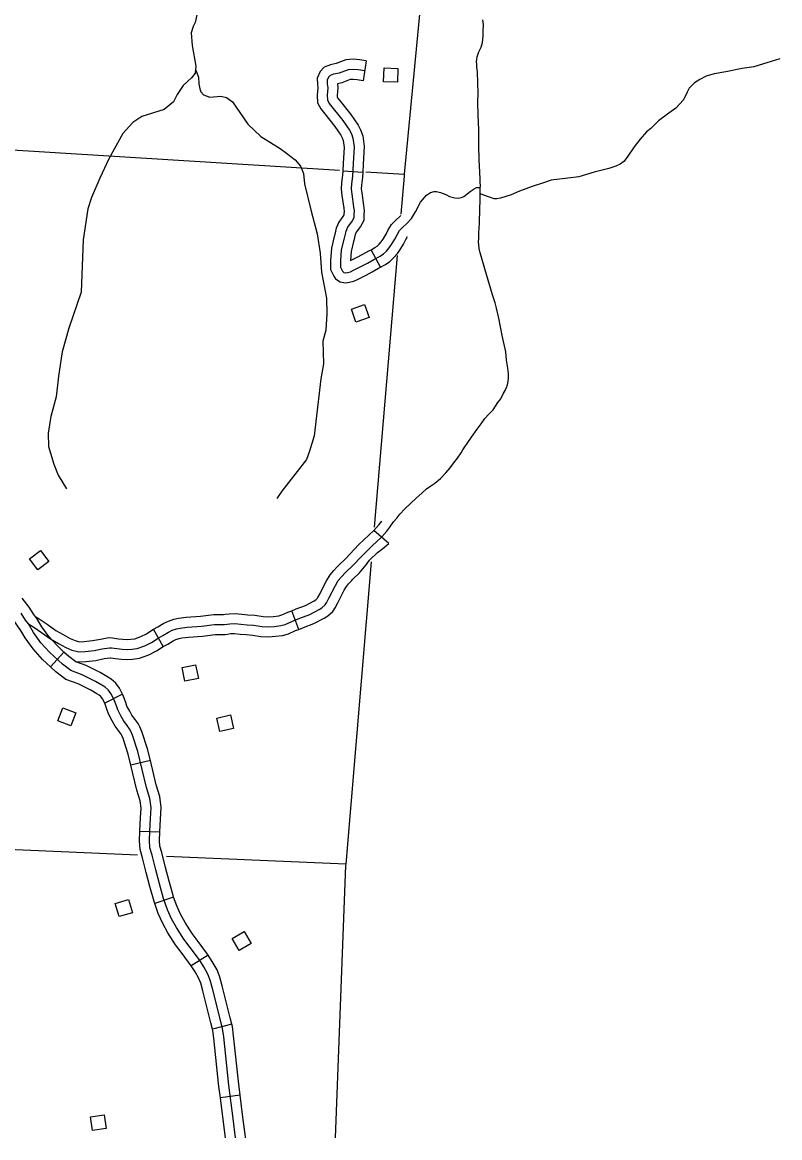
# Model space of a CAD drawing. Extents: x 653372 to 905732, y 627442 to 787275.
# Drawn here: x 881918 to 887605, y 627442 to 635816 of the extents above; entities that cross this region are included whole.
import ezdxf

# ---------------------------------------------------------------- set-up
doc = ezdxf.new("R2010")
doc.units = 0
for name, color, linetype in [('Level 2', 7, 'Continuous'), ('Level 32', 7, 'Continuous'), ('Level 35', 7, 'Continuous'), ('Level 45', 7, 'Continuous'), ('Level 5', 7, 'Continuous'), ('Level 56', 7, 'Continuous')]:
    doc.layers.add(name, color=color, linetype=linetype)

msp = doc.modelspace()

# ---------------------------------------------------------------- linework, layer by layer
at = {"layer": 'Level 2'}
for points in [[(885174.3, 638737.3), (885149.1, 638460.3), (884785.6, 634675.1), (884784.2, 634660.6), (884760, 634375.3)], [(884733.6, 634064.4), (884560.6, 632024.2)], [(884538.6, 631765.1), (884346.1, 629494.7), (884345.7, 629486.1), (884268, 627441.6)]]:
    msp.add_lwpolyline(points, dxfattribs=at)
at = {"layer": 'Level 32'}
for p, q in [((882231, 631087.9), (882129.3, 630977.7)), ((882670, 630772.6), (882537.1, 630703.1)), ((882879.5, 630272.9), (882733.7, 630237.9)), ((882949.4, 629735.1), (882799.5, 629739.6)), ((883054.5, 629248.2), (882912.5, 629199.8)), ((883313.3, 628812.4), (883187, 628731.5)), ((883490.8, 628294.4), (883345.6, 628256.8)), ((883554.1, 627760.8), (883405.3, 627741.9))]:
    msp.add_line(p, q, dxfattribs=at)
for points in [[(882231, 631087.9), (882176.2, 631138.5), (882116, 631204.9), (882065.5, 631275.9), (882027, 631340.4), (882004.5, 631370.7), (881969.7, 631423.9), (881917.9, 631493.1)], [(882129.3, 630977.7), (882069.6, 631032.8), (881998.9, 631110.7), (881939.8, 631193.9), (881902, 631257.1), (881881.5, 631284.8), (881846.8, 631337.8), (881797.8, 631403.3)], [(883519.4, 627441.6), (883500.6, 627586.7), (883469, 627835.3), (883430.5, 628198), (883422, 628260.7), (883405.7, 628323.6), (883345.3, 628562.1), (883329, 628625.1), (883312.1, 628669.8), (883280, 628725.4), (883247.7, 628775.8), (883177.7, 628868.9), (883131, 628930.9), (883076.4, 629018.4), (883039.4, 629084.6), (883007.7, 629153.1), (882979, 629237.2), (882948.5, 629347.4), (882920.5, 629452.3), (882892.6, 629562.4), (882876.1, 629617.5), (882872.5, 629672.2), (882874.6, 629742.4), (882880.1, 629838.5), (882885.1, 629919), (882876.8, 629986.9), (882850.7, 630071.4), (882786, 630341.3), (882745.5, 630464.7), (882733.4, 630493.7), (882723.6, 630512.2), (882706.1, 630536.2), (882678.6, 630573.4), (882658.9, 630607.8), (882634.2, 630652.8), (882624.8, 630684.3), (882605.5, 630734.3), (882583.3, 630776.6), (882563.3, 630803.2), (882540.6, 630824.7), (882515.8, 630839.7), (882467.3, 630867.2), (882367.4, 630917), (882282.5, 630948.2), (882219, 630996.9), (882122.9, 631085.6), (882057.5, 631157.8), (882002.6, 631234.9), (881964.5, 631298.7), (881943, 631327.7), (881908.2, 631380.8)], [(882670, 630772.6), (882647, 630816.7), (882619.5, 630853.3), (882586.3, 630884.6), (882553.8, 630904.4), (882502.5, 630933.4), (882397.1, 630986), (882319.1, 631014.6), (882267.4, 631054.3), (882231, 631087.9)], [(882537.1, 630703.1), (882519.7, 630736.4), (882507.2, 630753), (882494.8, 630764.7), (882477.9, 630775), (882432, 630801), (882337.6, 630848), (882246, 630881.7), (882170.7, 630939.5), (882129.3, 630977.7)], [(882879.5, 630272.9), (882858.2, 630361.7), (882815.9, 630490.9), (882801.3, 630525.9), (882787.3, 630552.2), (882766.6, 630580.5), (882741.5, 630614.5), (882724.3, 630644.5), (882703.8, 630681.9), (882695.8, 630708.6), (882673.9, 630765.3), (882670, 630772.6)], [(882733.7, 630237.9), (882713.8, 630320.8), (882675.2, 630438.5), (882665.6, 630461.6), (882659.9, 630472.3), (882645.6, 630491.8), (882615.7, 630532.3), (882593.4, 630571.1), (882564.6, 630623.6), (882553.7, 630660), (882537, 630703.3), (882537.1, 630703.1)], [(882799.5, 629739.6), (882799.7, 629745.7), (882805.2, 629843), (882809.8, 629916.7), (882803.1, 629971.1), (882778.3, 630051.6), (882733.7, 630237.9)], [(882949.4, 629735.1), (882949.5, 629739.1), (882955, 629834), (882960.4, 629921.2), (882950.4, 630002.6), (882923.1, 630091.2), (882879.5, 630272.9)], [(882912.5, 629199.8), (882907.3, 629215.1), (882876.2, 629327.7), (882847.9, 629433.4), (882820.3, 629542.4), (882801.8, 629604.1), (882797.4, 629670.9), (882799.5, 629739.6)], [(883054.5, 629248.2), (883050.7, 629259.4), (883020.9, 629367.1), (882993.1, 629471.2), (882964.9, 629582.4), (882950.4, 629630.9), (882947.6, 629673.5), (882949.4, 629735.1)], [(883313.3, 628812.4), (883309.4, 628818.6), (883237.7, 628914), (883192.9, 628973.4), (883141, 629056.6), (883106.3, 629118.7), (883077.4, 629181.1), (883054.5, 629248.2)], [(883187, 628731.5), (883186.1, 628733), (883117.8, 628823.8), (883069.1, 628888.4), (883011.8, 628980.2), (882972.6, 629050.5), (882938, 629125.2), (882912.5, 629199.8)], [(883490.8, 628294.4), (883478.4, 628342.2), (883417.9, 628580.8), (883400.6, 628647.8), (883380.1, 628702), (883344.1, 628764.4), (883313.3, 628812.4)], [(883345.6, 628256.8), (883333.1, 628305), (883272.6, 628543.5), (883257.4, 628602.4), (883244.1, 628637.6), (883215.9, 628686.4), (883187, 628731.5)], [(883405.3, 627741.9), (883394.5, 627826.6), (883356.1, 628189), (883348.3, 628246.2), (883345.6, 628256.8)], [(883554.1, 627760.8), (883543.5, 627844), (883505, 628207), (883495.7, 628275.2), (883490.8, 628294.4)], [(883443.8, 627441.6), (883426.2, 627577.2), (883405.3, 627741.9)], [(883594.8, 627441.6), (883594.1, 627449.1), (883574.9, 627596.3), (883554.1, 627760.8)]]:
    msp.add_lwpolyline(points, dxfattribs=at)
at = {"layer": 'Level 35'}
for points in [[(883240.3, 635930), (883215.7, 635814.2), (883201.3, 635784.4), (883186.7, 635736.5), (883194.4, 635641.4), (883221.2, 635485.9)], [(883221.2, 635485.9), (883216.5, 635434), (883188.1, 635398.3), (883125.3, 635340), (883080.5, 635272.5), (883053.7, 635217.8), (882982, 635159.7), (882816.5, 635107.7), (882749, 635064.5), (882672.9, 634980.4), (882568.4, 634789.6), (882499.5, 634646.3), (882437.6, 634501), (882409.4, 634414.3), (882375.3, 634181.6), (882358.9, 633788.5), (882268.3, 633518.5), (882217.9, 633341), (882189.5, 633159.2), (882171.4, 633004.4), (882131.4, 632855.8), (882111.7, 632731.9), (882114.3, 632631.8), (882154.4, 632497.3), (882188.3, 632414.8), (882249.8, 632314)], [(883218.9, 635460.2), (883240.1, 635402.7), (883242.4, 635353.6), (883250.9, 635315.5), (883259.6, 635294.3), (883279.2, 635270.1), (883324.9, 635252.5), (883409.9, 635261.5), (883451.7, 635249.9), (883496.3, 635219.4), (883610.8, 635049.8), (883708.5, 634958.6), (883854.1, 634868.7), (883902.5, 634833.1), (883966.8, 634782.3), (884008.1, 634735.7), (884028.3, 634679.5), (884037.3, 634603.3), (884083.5, 634406.6), (884132, 634227.9), (884155, 634082.5), (884165, 633940.3), (884202.3, 633743.7), (884205.7, 633626.6), (884198, 633503.6), (884173.9, 633422.9), (884178.6, 633252.7), (884160.1, 633139.9), (884109.2, 632710.2), (884075.7, 632594.6), (884051.9, 632533.8), (883866.8, 632295), (883830.1, 632240.4)]]:
    msp.add_lwpolyline(points, dxfattribs=at)
at = {"layer": 'Level 45'}
for p, q in [((884500.8, 635525.5), (884476.9, 635377.4)), ((884325.2, 634699.5), (884475, 634691.7)), ((884608, 633976.4), (884536.9, 634108.4)), ((884670.7, 631903.3), (884558.5, 632000.2)), ((883993.9, 631257.7), (883940.8, 631398)), ((882976.2, 631128.5), (882903.6, 631259.8))]:
    msp.add_line(p, q, dxfattribs=at)
for points in [[(885345.6, 634235.8), (885350.7, 634306.3), (885352.5, 634417), (885355.6, 634474.6), (885355.8, 634526.7), (885357, 634564.5), (885357.8, 634592.9), (885356.8, 634611.4), (885356.1, 634639.1), (885354.6, 634691.4), (885349.7, 634782.3), (885345.2, 634890), (885345.8, 635011.5), (885341.4, 635119.2), (885338.1, 635215.3), (885340.2, 635284.4), (885339.3, 635358.3), (885335.7, 635442.9), (885332.2, 635479.9), (885329.8, 635501.5), (885328.8, 635518.5), (885330.8, 635535.3), (885334.5, 635555.2), (885346.4, 635594.8), (885362.8, 635629.7), (885373.1, 635663.2), (885377.6, 635710.8), (885378.8, 635752.2), (885380.2, 635798.3), (885376.7, 635835.3)], [(885345.6, 634235.8), (885350.7, 634306.3), (885352.5, 634417), (885355.6, 634474.6), (885355.8, 634526.7), (885357, 634564.5), (885357.8, 634592.9), (885356.8, 634611.4), (885356.1, 634639.1), (885354.6, 634691.4), (885349.7, 634782.3), (885345.2, 634890), (885345.8, 635011.5), (885341.4, 635119.2), (885338.1, 635215.3), (885340.2, 635284.4), (885339.3, 635358.3), (885335.7, 635442.9), (885332.2, 635479.9), (885329.8, 635501.5), (885328.8, 635518.5), (885330.8, 635535.3), (885334.5, 635555.2), (885346.4, 635594.8), (885362.8, 635629.7), (885373.1, 635663.2), (885377.6, 635710.8), (885378.8, 635752.2), (885380.2, 635798.3), (885376.7, 635835.3)], [(885345.6, 634235.8), (885350.7, 634306.3), (885352.5, 634417), (885355.6, 634474.6), (885355.8, 634526.7), (885357, 634564.5), (885357.8, 634592.9), (885356.8, 634611.4), (885356.1, 634639.1), (885354.6, 634691.4), (885349.7, 634782.3), (885345.2, 634890), (885345.8, 635011.5), (885341.4, 635119.3), (885338.1, 635215.3), (885340.2, 635284.4), (885339.3, 635358.3), (885335.7, 635442.9), (885332.2, 635479.9), (885329.8, 635501.5), (885328.8, 635518.5), (885330.8, 635535.3), (885334.5, 635555.2), (885346.4, 635594.8), (885362.8, 635629.7), (885373.1, 635663.2), (885377.6, 635710.8), (885378.8, 635752.2), (885380.2, 635798.3), (885376.7, 635835.3)], [(884500.8, 635525.5), (884450.2, 635533.7), (884404, 635537.6), (884347.6, 635533.4), (884275.1, 635506.4), (884232.8, 635497.2), (884185, 635478.9), (884155.3, 635445.3), (884131.2, 635396.3), (884133.5, 635347.5), (884136.3, 635322.4), (884132.7, 635269.2), (884134.4, 635212.2), (884160, 635165.1), (884189.5, 635128.1)], [(887605.2, 635540.9), (887509.2, 635511.4), (887452.1, 635492.6), (887411, 635480.5), (887322.8, 635469.7), (887201.2, 635442.5), (887113.4, 635429.7), (887053.7, 635410.9), (887006.7, 635386.6), (886964.8, 635362.1), (886925.1, 635322.1), (886911.3, 635291.7), (886883.8, 635233.3), (886825.4, 635170.8), (886772.9, 635133.8), (886694.1, 635077), (886638.3, 635019.5), (886604.1, 634992.2), (886556.2, 634937.1), (886513.4, 634881.8), (886459.6, 634803.7), (886435.4, 634770.8), (886407.2, 634751.7), (886375.8, 634735.9), (886323.4, 634717.7), (886213.1, 634689.4), (886096.5, 634655.2), (886014, 634644.9), (885890.1, 634630.6), (885838.2, 634614.1), (885747.3, 634583.4), (885651.2, 634547.7), (885588.7, 634521.3), (885508.2, 634495.4), (885482, 634490.1), (885460.7, 634491.1), (885418.5, 634505.8), (885355.8, 634526.7)], [(884488.8, 635451.5), (884441.1, 635459.2), (884403.6, 635462.4), (884363.8, 635459.4), (884296.3, 635434.3), (884254.3, 635425.1), (884228.9, 635415.4), (884218.1, 635403.2), (884207, 635380.6), (884208.3, 635353.4), (884211.6, 635324.1), (884207.8, 635267.8), (884208.8, 635232.3), (884222.7, 635206.8), (884325.3, 635078.4), (884375.3, 635005.9), (884389, 634978.3), (884400.6, 634946.7), (884409, 634879.6), (884403.2, 634754.5), (884398.3, 634660), (884390.3, 634601.8), (884387, 634564.3), (884392.1, 634524.5), (884406, 634430.1), (884409.2, 634398.7), (884408.5, 634375.7), (884407.7, 634348.6), (884394.4, 634323.9), (884359.6, 634276.9), (884346.2, 634246), (884334.2, 634194.2), (884312.8, 634107.1), (884306.2, 634025.9), (884306.8, 633977.8), (884322, 633946.3), (884323.7, 633943.9)], [(884476.9, 635377.4), (884431.9, 635384.7), (884403.2, 635387.1), (884380, 635385.4), (884317.5, 635362.1), (884283.6, 635354.7), (884286.9, 635325.7), (884282.9, 635266.3), (884283.3, 635252.3), (884285.4, 635248.4), (884306.7, 635221.8)], [(884306.7, 635221.8), (884385.5, 635123.2), (884440, 635044.1), (884458, 635008.1), (884474, 634964.4), (884484.3, 634882.5), (884478.1, 634750.8), (884475, 634691.7)], [(884189.5, 635128.1), (884265, 635033.6), (884310.5, 634967.7), (884320.1, 634948.6), (884327.3, 634928.9), (884333.8, 634876.6), (884328.3, 634758.2), (884325.2, 634699.5)], [(884325.2, 634699.5), (884323.5, 634667.1), (884315.7, 634610.1), (884311.6, 634562.8), (884317.8, 634514.3), (884331.5, 634420.8), (884334.1, 634395.9), (884333.5, 634378), (884333.3, 634368.5), (884330.9, 634364.2), (884294.3, 634314.7), (884274.7, 634269.6), (884261.2, 634211.6), (884260.1, 634206.9)], [(884475, 634691.7), (884473, 634652.9), (884464.8, 634593.5), (884462.4, 634565.9), (884466.4, 634534.7), (884480.4, 634439.4), (884484.3, 634401.4), (884483.5, 634373.5), (884482.1, 634328.7), (884457.9, 634283.6), (884425, 634239.2), (884417.7, 634222.4), (884407.1, 634176.8), (884405.7, 634171.1)], [(884750.2, 634252.1), (884776, 634278.4), (884803.9, 634302.7), (884840.6, 634343.3), (884871.3, 634392.5), (884908.9, 634464.5), (884952.3, 634517.5), (884984.2, 634537.4), (885009.4, 634545), (885028.3, 634546.5), (885059.3, 634537.2), (885098.5, 634523.5), (885125.2, 634508.1), (885145.9, 634503.3), (885166.7, 634498.5), (885191.6, 634495.7), (885214.7, 634499.2), (885233.8, 634509), (885280.8, 634545.2), (885310.6, 634565.2), (885329.7, 634575.1), (885354.8, 634576.4)], [(884759.1, 634365), (884751.3, 634356.3), (884724.6, 634333.1), (884689.8, 634297.6)], [(884323.7, 633943.9), (884333.3, 633937.9), (884345.7, 633935.2), (884360.4, 633937.9), (884382.5, 633942.4), (884405.8, 633954.3), (884465.1, 633984.9), (884510.7, 634007.5), (884557.4, 634034.3), (884605.1, 634060), (884629.6, 634077), (884652.2, 634098.3), (884672.7, 634121.7), (884690.2, 634146.2), (884714.3, 634187.2), (884732, 634220.1), (884750.2, 634252.1)], [(884536.9, 634108.4), (884565.8, 634124), (884582.3, 634135.4), (884598.2, 634150.4), (884613.8, 634168.2), (884627.2, 634187), (884649, 634224.1), (884666.4, 634256.4), (884689.8, 634297.6)], [(884260.1, 634206.9), (884238.5, 634119.2), (884231.1, 634028.4), (884232, 633960.1), (884256.7, 633909.3), (884270, 633888.9), (884304.6, 633867.4), (884344.4, 633858.7), (884374.8, 633864.3), (884407.5, 633871), (884439.9, 633887.5), (884499, 633917.9), (884546.1, 633941.3), (884593.8, 633968.7), (884608, 633976.4)], [(884405.7, 634171.1), (884387, 634095), (884381.4, 634026.1), (884431.2, 634051.8), (884475.3, 634073.7), (884520.9, 634099.9), (884536.9, 634108.4)], [(884549.1, 631889.3), (884574.7, 631913.4), (884617.4, 631953.7), (884654, 631995.6), (884677.9, 632024.1), (884706.4, 632064.4), (884729.6, 632093.7), (884751.6, 632123.4), (884789.7, 632162.2), (884835.5, 632205.4), (884876.6, 632242.6), (884919.2, 632279.8), (884952.5, 632312.6), (884985.4, 632334.7), (885014.8, 632356.1), (885057.3, 632390.2), (885097, 632432.1), (885131.9, 632469.5), (885159.2, 632507.1), (885184.8, 632543.2), (885213.7, 632583.9), (885226.7, 632606.5), (885239.7, 632629.2), (885257.3, 632653.3), (885291, 632699.9), (885334.3, 632760.1), (885363.1, 632800.8), (885392, 632839.9), (885420.6, 632872.9), (885452.4, 632906.4), (885489.3, 632960.6), (885510.2, 632989.2), (885529.7, 633025.5), (885542.8, 633051.3), (885554.2, 633074), (885561, 633093.8), (885566.4, 633121.3), (885568.6, 633142.7), (885569.7, 633179.6), (885564.7, 633218.2), (885554.2, 633278.5), (885548.4, 633341.7), (885521.4, 633464.6), (885496.1, 633594.5), (885478.4, 633670.4), (885468.2, 633709.9), (885449.1, 633769.7), (885403, 633921.7), (885357.1, 634084.6), (885347.4, 634117.2), (885345.1, 634144.9), (885344.2, 634166.5), (885345, 634191), (885345.6, 634235.8)], [(884549.1, 631889.3), (884574.7, 631913.4), (884617.4, 631953.7), (884654, 631995.6), (884677.9, 632024.1), (884706.4, 632064.4), (884729.6, 632093.7), (884751.6, 632123.4), (884789.7, 632162.2), (884835.5, 632205.4), (884876.6, 632242.6), (884919.2, 632279.8), (884952.5, 632312.6), (884985.4, 632334.7), (885014.8, 632356.1), (885057.3, 632390.2), (885097, 632432.1), (885131.9, 632469.5), (885159.2, 632507.1), (885184.8, 632543.2), (885213.7, 632583.9), (885226.7, 632606.5), (885239.7, 632629.2), (885257.3, 632653.3), (885291, 632699.9), (885334.3, 632760.1), (885363.1, 632800.8), (885392, 632839.9), (885420.6, 632872.9), (885452.4, 632906.4), (885489.3, 632960.6), (885510.2, 632989.2), (885529.7, 633025.5), (885542.8, 633051.3), (885554.2, 633074), (885561, 633093.8), (885566.4, 633121.3), (885568.6, 633142.7), (885569.7, 633179.6), (885564.7, 633218.2), (885554.2, 633278.5), (885548.4, 633341.7), (885521.4, 633464.6), (885496.1, 633594.5), (885478.4, 633670.4), (885468.2, 633709.9), (885449.1, 633769.7), (885403, 633921.7), (885357.1, 634084.6), (885347.4, 634117.2), (885345.1, 634144.9), (885344.2, 634166.5), (885345, 634191), (885345.6, 634235.8)], [(884549.1, 631889.3), (884574.7, 631913.4), (884617.4, 631953.7), (884654, 631995.6), (884678, 632024.1), (884706.4, 632064.4), (884729.6, 632093.7), (884751.6, 632123.4), (884789.7, 632162.2), (884835.5, 632205.4), (884876.6, 632242.6), (884919.2, 632279.8), (884952.5, 632312.6), (884985.4, 632334.7), (885014.8, 632356.1), (885057.3, 632390.2), (885097, 632432.1), (885131.9, 632469.5), (885159.2, 632507.1), (885184.8, 632543.2), (885213.7, 632583.9), (885226.7, 632606.5), (885239.7, 632629.2), (885257.3, 632653.3), (885291, 632699.9), (885334.3, 632760.1), (885363.1, 632800.8), (885392, 632839.9), (885420.6, 632872.9), (885452.4, 632906.4), (885489.3, 632960.6), (885510.2, 632989.2), (885529.7, 633025.5), (885542.8, 633051.3), (885554.2, 633074), (885561, 633093.8), (885566.4, 633121.3), (885568.6, 633142.7), (885569.7, 633179.6), (885564.7, 633218.2), (885554.2, 633278.5), (885548.4, 633341.7), (885521.4, 633464.6), (885496.1, 633594.5), (885478.4, 633670.4), (885468.2, 633709.9), (885449.1, 633769.7), (885403, 633921.7), (885357.1, 634084.6), (885347.4, 634117.2), (885345.1, 634144.9), (885344.2, 634166.5), (885345, 634191), (885345.6, 634235.8)], [(884734.9, 634079.7), (884753.1, 634105.4), (884779.7, 634150.4), (884797.7, 634183.8), (884810.6, 634206.5)], [(884608, 633976.4), (884644.4, 633996), (884677, 634018.6), (884706.2, 634046.1), (884734.8, 634078.7)], [(884558.5, 632000.2), (884597.1, 632044.4), (884618.5, 632069.9), (884618.5, 632070)], [(884280.7, 631725.7), (884293.8, 631739.4), (884343.8, 631787.8), (884444.8, 631894.5), (884558.5, 632000.2)], [(884524.8, 631777), (884583.9, 631834.3), (884624.1, 631865.5), (884670.7, 631903.3)], [(881964.5, 631298.7), (882004, 631274.2), (882061.4, 631234.7), (882128.8, 631185.9), (882188.9, 631152.8), (882243.8, 631122.6), (882288.7, 631103), (882312.6, 631095.8), (882342.3, 631089.7), (882389.1, 631090.9), (882456.9, 631099.3), (882518.4, 631111.7), (882572, 631120.5), (882588.8, 631120), (882628.9, 631113.6), (882667.8, 631108.6), (882708, 631107.3), (882739.3, 631109), (882779.7, 631114.3), (882838.3, 631134.6), (882887.2, 631160.5), (882937.5, 631192.8), (882973.2, 631212.5), (883015.6, 631237.3), (883043.2, 631250.7), (883076.1, 631261.5), (883103.5, 631267.1), (883157, 631274.6), (883262.5, 631281.9), (883361.7, 631294.5), (883435, 631295.4), (883476.8, 631300.7), (883513.2, 631300.9), (883559.8, 631296.9), (883605.2, 631292.9), (883654.5, 631288.8), (883717.9, 631279.1), (883768.5, 631276.3), (883811.5, 631280.2), (883858.5, 631286.6), (883891.2, 631294.7), (883941.3, 631317.9), (884001.8, 631340.8), (884076.7, 631369.8), (884146.7, 631406.7), (884166.2, 631418.9), (884191.6, 631441.6), (884202.5, 631458.1), (884220.4, 631491.4), (884245.2, 631540.1), (884268.7, 631587.5), (884290.6, 631624.6), (884312.2, 631649.9), (884347.1, 631686.6), (884396.6, 631734.5), (884467.7, 631806.5), (884549.1, 631889.3)], [(884389.4, 631622.3), (884400.4, 631633.8), (884449.4, 631681.2), (884499.7, 631742.1), (884524.8, 631777)], [(883940.8, 631398), (883975, 631410.9), (884045.6, 631438.2), (884109.3, 631471.8), (884121, 631479.1), (884134.3, 631491), (884138, 631496.6), (884153.9, 631526.2), (884178.2, 631573.8), (884202.8, 631623.3), (884229.3, 631668.2), (884256.4, 631700.1), (884280.7, 631725.7)], [(883993.9, 631257.7), (884028.6, 631270.8), (884107.8, 631301.4), (884184.1, 631341.7), (884211.4, 631358.7), (884248.8, 631392.1), (884266.9, 631419.7), (884286.8, 631456.6), (884312.2, 631506.4), (884334.7, 631551.7), (884351.9, 631580.9), (884368, 631599.7), (884389.4, 631622.3)], [(883440.1, 631371.7), (883471.9, 631375.7), (883516.2, 631375.9), (883566.3, 631371.6), (883611.6, 631367.7), (883663.3, 631363.4), (883725.7, 631353.8), (883767.2, 631351.5), (883803, 631354.8), (883844.3, 631360.4), (883866.2, 631365.8), (883912.2, 631387.1), (883940.8, 631398)], [(882019.6, 631352.8), (882045.1, 631336.9), (882104.6, 631296), (882169, 631249.3), (882225, 631218.6), (882277, 631190), (882314.7, 631173.5), (882331, 631168.6), (882349, 631164.9), (882383.6, 631165.8), (882425.8, 631171)], [(882903.6, 631259.8), (882936.1, 631277.7), (882980.2, 631303.5), (883015.1, 631320.4), (883056.8, 631334.1), (883090.7, 631341.1), (883149.3, 631349.3), (883255.2, 631356.6), (883356.5, 631369.5), (883429.9, 631370.4), (883440.1, 631371.7)], [(882425.8, 631171), (882444.9, 631173.4), (882504.9, 631185.5), (882567, 631195.7), (882595.9, 631194.8), (882639.7, 631187.9), (882673.8, 631183.4), (882707.2, 631182.4), (882732.4, 631183.7), (882762.4, 631187.7), (882808.3, 631203.6), (882849.3, 631225.3), (882899.1, 631257.2), (882903.6, 631259.8)], [(883458.8, 631222.8), (883481.7, 631225.7), (883510.2, 631225.9), (883553.4, 631222.2), (883598.9, 631218.2), (883645.7, 631214.3), (883710.1, 631204.5), (883769.8, 631201.1), (883819.9, 631205.7), (883872.6, 631212.9), (883916.2, 631223.7), (883970.4, 631248.8), (883993.9, 631257.7)], [(882976.2, 631128.5), (883010.3, 631147.3), (883050.9, 631171.1), (883071.4, 631181.1), (883095.4, 631188.9), (883116.3, 631193.2), (883164.8, 631200), (883269.8, 631207.2), (883366.9, 631219.6), (883440.2, 631220.5), (883458.8, 631222.8)], [(882444.2, 631022.1), (882469, 631025.2), (882531.9, 631038), (882577, 631045.4), (882581.8, 631045.2), (882618.2, 631039.4), (882661.8, 631033.7), (882708.9, 631032.3), (882746.1, 631034.3), (882797.1, 631040.9), (882868.3, 631065.7), (882925, 631095.7), (882976, 631128.3), (882976.3, 631128.5)], [(882319.8, 631014.1), (882394.7, 631016), (882444.2, 631022.1)]]:
    msp.add_lwpolyline(points, dxfattribs=at)
at = {"layer": 'Level 5'}
for points in [[(880469.2, 634943.4), (884298.9, 634705.4)], [(884496.4, 634693.1), (884785.6, 634675.1)], [(882782.9, 629562.8), (879458.3, 629707.6)], [(884346.1, 629494.7), (882999.9, 629553.3)]]:
    msp.add_lwpolyline(points, dxfattribs=at)
at = {"layer": 'Level 56'}
for points in [[(884631.3, 635368.7), (884634.4, 635472.8), (884738.8, 635469.7), (884735.7, 635365.6)], [(884423.1, 633564.5), (884389.1, 633662.8), (884487.8, 633696.9), (884521.8, 633598.6)], [(882034.3, 631703.9), (881972.1, 631787.3), (882055.7, 631849.7), (882118, 631766.4)], [(883137.5, 630868.5), (883117.2, 630970.6), (883219.6, 630990.9), (883239.9, 630888.8)], [(882184.7, 630571.8), (882222, 630669), (882319.5, 630631.6), (882282.2, 630534.4)], [(883401.7, 630490.6), (883378.7, 630592.1), (883480.5, 630615.2), (883503.5, 630513.7)], [(882646, 629101), (882616.3, 629200.8), (882716.3, 629230.6), (882746, 629130.9)], [(883547.3, 628847), (883494.6, 628936.7), (883584.7, 628989.5), (883637.3, 628899.7)], [(882445.7, 627494.8), (882429.6, 627597.7), (882532.8, 627613.8), (882548.9, 627511)]]:
    msp.add_lwpolyline(points, close=True, dxfattribs=at)

doc.saveas('drawing.dxf')
